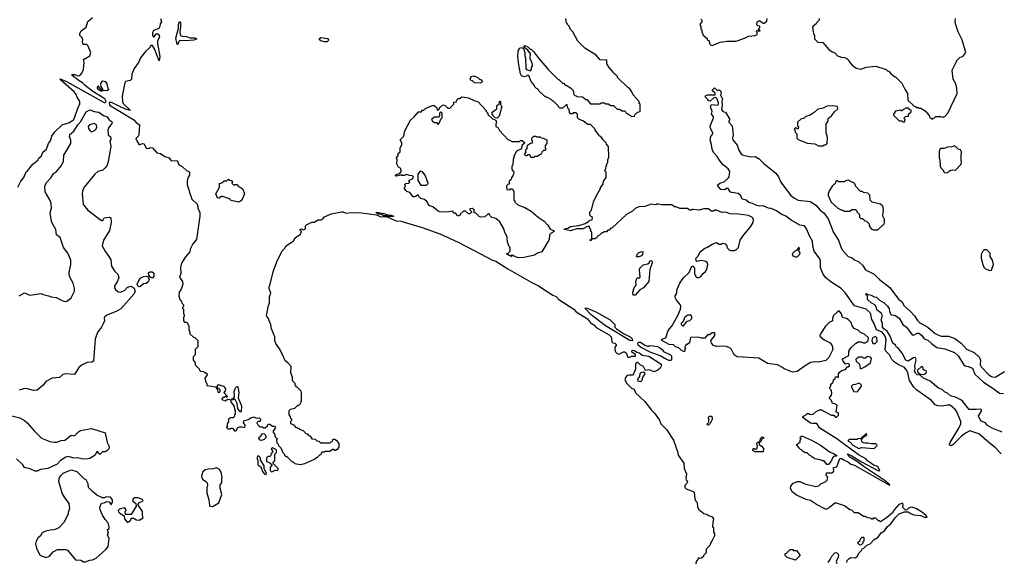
# Model space of a CAD drawing. Extents: x 2210602 to 2357277, y 510288 to 673808.
# Tile 277 of 464: x 2339192 to 2350189, y 568468 to 574530. Entities that reach past the tile are written whole.
import ezdxf

# ---------------------------------------------------------------- set-up
doc = ezdxf.new("R2010")
doc.units = 0

msp = doc.modelspace()

# ---------------------------------------------------------------- linework, layer by layer
at = {"layer": '0CON05XD'}
for points in [[(2339850, 573560), (2339862, 573585), (2339863, 573615), (2339834, 573665), (2339824, 573695), (2339801, 573725), (2339650, 573855), (2339641, 573865), (2339645, 573869), (2339715, 573838), (2340135, 573606), (2340145, 573603), (2340156, 573615), (2340142, 573645), (2340008, 573728), (2339923, 573793), (2339893, 573825), (2339857, 573845), (2339779, 573905), (2339773, 573915), (2339785, 573918), (2339807, 573917), (2339842, 573902), (2339865, 573906), (2339886, 573934), (2339904, 573975), (2339911, 574055), (2339903, 574087), (2339975, 574127), (2339986, 574165), (2339953, 574243), (2339942, 574252), (2339902, 574252), (2339892, 574285), (2339897, 574305), (2339892, 574325), (2339862, 574355), (2339862, 574375), (2339878, 574405), (2339935, 574448), (2339952, 574508), (2340006, 574554)], [(2340763, 574545), (2340777, 574505), (2340762, 574485), (2340757, 574453), (2340745, 574430), (2340685, 574410), (2340674, 574385), (2340674, 574355), (2340685, 574338), (2340695, 574340), (2340717, 574373), (2340735, 574371), (2340751, 574355), (2340752, 574335), (2340732, 574295), (2340731, 574265), (2340758, 574118), (2340748, 574072), (2340699, 574205), (2340675, 574240), (2340655, 574240), (2340640, 574215), (2340598, 574175), (2340541, 574105), (2340520, 574050), (2340470, 573985), (2340445, 573920), (2340442, 573865), (2340425, 573851), (2340375, 573839), (2340366, 573825), (2340336, 573675), (2340340, 573615), (2340346, 573595), (2340430, 573515), (2340375, 573529), (2340216, 573605), (2340190, 573605), (2340195, 573574), (2340344, 573486), (2340465, 573411), (2340492, 573382), (2340530, 573355), (2340523, 573245), (2340519, 573231), (2340493, 573207), (2340490, 573195), (2340500, 573185), (2340500, 573175), (2340525, 573130), (2340565, 573148), (2340582, 573142), (2340605, 573093), (2340625, 573090), (2340655, 573102), (2340675, 573097), (2340725, 573042), (2340765, 573036), (2340812, 573002), (2340860, 572985), (2340883, 572953), (2340950, 572955), (2340970, 572910), (2341008, 572888), (2341054, 572844), (2341080, 572835), (2341088, 572825), (2341087, 572793), (2341068, 572762), (2341061, 572729), (2341062, 572685), (2341114, 572524), (2341177, 572467), (2341181, 572425), (2341202, 572375), (2341202, 572335), (2341167, 572073), (2341127, 572025), (2341096, 571965), (2341093, 571935), (2341045, 571882), (2341000, 571810), (2340986, 571765), (2340990, 571695), (2340978, 571655), (2341010, 571605), (2341012, 571575), (2341000, 571525), (2340972, 571485), (2340968, 571445), (2340982, 571402), (2341000, 571385), (2341002, 571362), (2341020, 571345), (2341020, 571325), (2341010, 571315), (2341010, 571305), (2341020, 571295), (2341020, 571245), (2341030, 571235), (2341030, 571215), (2341020, 571205), (2341020, 571165), (2341032, 571152), (2341055, 571150), (2341070, 571135), (2341070, 571125), (2341080, 571115), (2341080, 571065), (2341090, 571055), (2341092, 571022), (2341132, 570982), (2341148, 570978), (2341180, 570945), (2341180, 570875), (2341150, 570845), (2341150, 570785), (2341130, 570765), (2341130, 570725), (2341150, 570695), (2341152, 570672), (2341198, 570628), (2341200, 570615), (2341212, 570602), (2341245, 570600), (2341255, 570590), (2341268, 570588), (2341288, 570568), (2341260, 570525), (2341270, 570475), (2341280, 570465), (2341282, 570442), (2341378, 570428), (2341400, 570395), (2341403, 570373), (2341415, 570362), (2341430, 570375), (2341430, 570395), (2341415, 570410), (2341400, 570415), (2341400, 570445), (2341405, 570450), (2341425, 570452), (2341467, 570437), (2341490, 570405), (2341487, 570383), (2341470, 570365), (2341510, 570325), (2341510, 570315), (2341505, 570310), (2341495, 570320), (2341485, 570320), (2341475, 570310), (2341462, 570308), (2341450, 570295), (2341450, 570285), (2341485, 570272), (2341515, 570290), (2341538, 570288), (2341550, 570275), (2341550, 570255), (2341577, 570227), (2341587, 570207), (2341590, 570175), (2341600, 570165), (2341600, 570125), (2341590, 570115), (2341588, 570092), (2341575, 570080), (2341545, 570082), (2341523, 570067), (2341522, 570038), (2341510, 570015), (2341510, 569985), (2341502, 569972), (2341515, 569960), (2341545, 569960), (2341553, 569967), (2341567, 569967), (2341595, 569932), (2341609, 569941), (2341627, 569973), (2341645, 569982), (2341673, 569983), (2341708, 569972), (2341710, 570005), (2341692, 570025), (2341695, 570050), (2341745, 570063), (2341775, 570083), (2341805, 570093), (2341835, 570078), (2341865, 570080), (2341880, 570065), (2341878, 570042), (2341855, 570040), (2341842, 570025), (2341850, 570005), (2341875, 569980), (2341905, 569980), (2341915, 569970), (2341935, 569970), (2341958, 569992), (2341965, 570010), (2341985, 570010), (2342015, 569990), (2342038, 569988), (2342050, 569975), (2342020, 569925), (2342040, 569895), (2342042, 569872), (2342070, 569845), (2342060, 569835), (2342062, 569802), (2342078, 569788), (2342082, 569772), (2342108, 569748), (2342130, 569695), (2342150, 569675), (2342150, 569665), (2342165, 569650), (2342175, 569650), (2342235, 569590), (2342245, 569590), (2342265, 569570), (2342325, 569562), (2342375, 569572), (2342485, 569620), (2342505, 569640), (2342515, 569640), (2342542, 569668), (2342558, 569672), (2342562, 569688), (2342575, 569700), (2342595, 569700), (2342605, 569710), (2342655, 569710), (2342685, 569730), (2342695, 569730), (2342705, 569720), (2342725, 569720), (2342735, 569730), (2342748, 569732), (2342750, 569745), (2342760, 569755), (2342760, 569795), (2342735, 569830), (2342725, 569830), (2342715, 569840), (2342695, 569840), (2342682, 569828), (2342678, 569812), (2342665, 569810), (2342655, 569800), (2342555, 569800), (2342538, 569818), (2342515, 569820), (2342495, 569840), (2342462, 569842), (2342438, 569878), (2342425, 569880), (2342408, 569898), (2342392, 569902), (2342360, 569935), (2342322, 569952), (2342315, 569960), (2342302, 569962), (2342295, 569970), (2342285, 569970), (2342258, 569998), (2342220, 570015), (2342220, 570045), (2342230, 570055), (2342230, 570065), (2342220, 570075), (2342218, 570098), (2342200, 570115), (2342200, 570165), (2342215, 570180), (2342265, 570190), (2342295, 570220), (2342305, 570220), (2342328, 570242), (2342330, 570255), (2342340, 570265), (2342340, 570365), (2342335, 570380), (2342295, 570420), (2342280, 570425), (2342280, 570435), (2342270, 570445), (2342270, 570465), (2342240, 570495), (2342240, 570535), (2342220, 570585), (2342222, 570655), (2342188, 570695), (2342158, 570718), (2342138, 570765)], [(2340955, 574250), (2340945, 574270), (2340934, 574325), (2340964, 574435), (2340964, 574475), (2340975, 574510), (2340986, 574494), (2340989, 574455), (2340979, 574385), (2340986, 574355), (2341007, 574347), (2341055, 574343), (2341095, 574327), (2341147, 574327), (2341170, 574315), (2341137, 574303), (2341045, 574293), (2340982, 574298), (2340969, 574285), (2340955, 574250)], [(2345370, 574395), (2345345, 574420), (2345327, 574457), (2345310, 574475), (2345310, 574485), (2345300, 574495), (2345290, 574545)], [(2346800, 574535), (2346810, 574525), (2346810, 574505), (2346790, 574485), (2346790, 574465), (2346800, 574455), (2346800, 574425), (2346810, 574415), (2346810, 574385), (2346820, 574375), (2346822, 574362), (2346868, 574318), (2346870, 574305), (2346888, 574298), (2346900, 574255), (2346910, 574245), (2346925, 574243), (2347015, 574280), (2347095, 574291), (2347185, 574291), (2347217, 574297), (2347305, 574330), (2347333, 574347), (2347407, 574353), (2347428, 574365), (2347430, 574385), (2347420, 574395), (2347425, 574410), (2347435, 574410), (2347445, 574400), (2347460, 574405), (2347440, 574425), (2347458, 574442), (2347458, 574458), (2347435, 574460), (2347423, 574473), (2347430, 574505), (2347455, 574520), (2347495, 574490), (2347505, 574490), (2347538, 574512), (2347540, 574545)], [(2348120, 574545), (2348120, 574525), (2348090, 574495), (2348088, 574482), (2348054, 574456), (2348048, 574445), (2348053, 574393), (2348060, 574365), (2348070, 574355), (2348070, 574315), (2348105, 574280), (2348160, 574275), (2348227, 574197), (2348265, 574170), (2348295, 574158), (2348325, 574128), (2348371, 574111), (2348406, 574106), (2348433, 574093), (2348446, 574086), (2348465, 574050), (2348491, 574021), (2348535, 573990), (2348585, 573978), (2348645, 573998), (2348755, 574012), (2348870, 573975), (2348885, 573960), (2348900, 573955), (2348925, 573920), (2348940, 573915), (2348965, 573890), (2348975, 573890), (2349045, 573820), (2349080, 573745), (2349107, 573707), (2349112, 573632), (2349182, 573562), (2349195, 573560), (2349205, 573550), (2349225, 573550), (2349235, 573540), (2349255, 573540), (2349305, 573510), (2349348, 573458), (2349352, 573442), (2349385, 573420), (2349395, 573430), (2349408, 573432), (2349425, 573450), (2349475, 573450), (2349483, 573443), (2349505, 573440), (2349515, 573450), (2349525, 573450), (2349556, 573484), (2349661, 573705), (2349660, 573765), (2349647, 573815), (2349618, 573865), (2349608, 573965), (2349650, 574055), (2349660, 574065), (2349660, 574075), (2349695, 574110), (2349725, 574120), (2349760, 574165), (2349719, 574305), (2349672, 574395), (2349646, 574474), (2349641, 574515), (2349644, 574545)], [(2348682, 569585), (2348660, 569600), (2348642, 569625), (2348559, 569669), (2348317, 569847), (2348128, 569965), (2348095, 570020), (2348045, 570017), (2348025, 570023), (2347940, 570085), (2347940, 570095), (2347968, 570112), (2347985, 570130), (2348005, 570130), (2348015, 570120), (2348055, 570122), (2348087, 570153), (2348125, 570170), (2348145, 570170), (2348253, 570113), (2348285, 570110), (2348305, 570090), (2348315, 570090), (2348338, 570112), (2348338, 570138), (2348310, 570145), (2348320, 570225), (2348297, 570237), (2348271, 570241), (2348260, 570275), (2348233, 570303), (2348258, 570335), (2348262, 570355), (2348257, 570387), (2348243, 570403), (2348240, 570425), (2348250, 570435), (2348252, 570458), (2348278, 570482), (2348280, 570505), (2348298, 570522), (2348302, 570538), (2348325, 570540), (2348338, 570532), (2348338, 570572), (2348347, 570593), (2348375, 570612), (2348415, 570620), (2348435, 570650), (2348445, 570650), (2348458, 570662), (2348460, 570675), (2348445, 570690), (2348415, 570680), (2348390, 570715), (2348383, 570735), (2348390, 570745), (2348451, 570779), (2348453, 570825), (2348473, 570865), (2348525, 570912), (2348555, 570930), (2348582, 570932), (2348615, 570920), (2348635, 570920), (2348667, 570943), (2348670, 570975), (2348626, 571016), (2348584, 571034), (2348555, 571062), (2348511, 571081), (2348489, 571109), (2348477, 571145), (2348445, 571180), (2348425, 571192), (2348382, 571202), (2348369, 571245), (2348345, 571278), (2348325, 571267), (2348280, 571225), (2348269, 571195), (2348268, 571165), (2348233, 571145), (2348192, 571105), (2348135, 571022), (2348129, 571005), (2348130, 570995), (2348177, 570955), (2348245, 570918), (2348266, 570886), (2348273, 570845), (2348230, 570755), (2348195, 570722), (2348115, 570702), (2348076, 570706), (2348025, 570699), (2347966, 570664), (2347875, 570598), (2347822, 570592), (2347728, 570628), (2347710, 570645), (2347655, 570672), (2347545, 570687), (2347447, 570747), (2347205, 570762), (2347170, 570785), (2347140, 570845), (2347125, 570860), (2347087, 570877), (2347025, 570884), (2346975, 570877), (2346939, 570889), (2346918, 570915), (2346910, 570945), (2346950, 570995), (2346950, 571005), (2346960, 571015), (2346955, 571030), (2346925, 571030), (2346895, 571010), (2346875, 571010), (2346845, 570970), (2346805, 570970), (2346797, 570977), (2346765, 570982), (2346682, 570978), (2346671, 570919), (2346645, 570900), (2346635, 570900), (2346620, 570875), (2346620, 570865), (2346630, 570855), (2346620, 570845), (2346615, 570820), (2346585, 570833), (2346554, 570864), (2346518, 570875), (2346495, 570898), (2346445, 570902), (2346364, 570944), (2346360, 570955), (2346365, 570960), (2346410, 570975), (2346432, 571045), (2346449, 571075), (2346477, 571105), (2346544, 571226), (2346571, 571295), (2346575, 571330), (2346568, 571348), (2346528, 571395), (2346512, 571425), (2346513, 571445), (2346527, 571465), (2346535, 571520), (2346564, 571585), (2346606, 571644), (2346668, 571705), (2346700, 571775), (2346710, 571775), (2346728, 571755), (2346730, 571685), (2346740, 571675), (2346740, 571665), (2346758, 571648), (2346775, 571648), (2346798, 571662), (2346824, 571696), (2346850, 571715), (2346865, 571740), (2346877, 571795), (2346869, 571819), (2346855, 571828), (2346805, 571838), (2346755, 571830), (2346748, 571838), (2346745, 571860), (2346772, 571895), (2346793, 571935), (2346845, 571977), (2346866, 571984), (2346925, 572023), (2346975, 572042), (2347005, 572022), (2347025, 572022), (2347045, 572032), (2347070, 572025), (2347090, 572005), (2347095, 571980), (2347120, 571955), (2347135, 571950), (2347175, 571950), (2347185, 571960), (2347195, 571960), (2347220, 571985), (2347238, 572065), (2347267, 572113), (2347354, 572216), (2347383, 572265), (2347389, 572295), (2347375, 572319), (2347333, 572343), (2347219, 572359), (2347125, 572360), (2347075, 572379), (2347035, 572377), (2346973, 572403), (2346955, 572402), (2346939, 572391), (2346915, 572392), (2346885, 572418), (2346834, 572416), (2346793, 572407), (2346785, 572400), (2346715, 572410), (2346705, 572410), (2346695, 572400), (2346675, 572400), (2346645, 572420), (2346565, 572422), (2346525, 572440), (2346505, 572440), (2346475, 572460), (2346365, 572460), (2346325, 572470), (2346305, 572470), (2346295, 572462), (2346245, 572468), (2346175, 572442), (2346105, 572438), (2346065, 572422), (2346035, 572392), (2345970, 572355), (2345810, 572205), (2345795, 572200), (2345775, 572180), (2345762, 572178), (2345745, 572160), (2345715, 572160), (2345705, 572150), (2345692, 572148), (2345668, 572122), (2345655, 572120), (2345640, 572105), (2345635, 572090), (2345625, 572090), (2345615, 572080), (2345580, 572080), (2345575, 572060), (2345560, 572065), (2345580, 572080), (2345580, 572155), (2345570, 572165), (2345570, 572185), (2345560, 572195), (2345555, 572220), (2345535, 572220), (2345485, 572194), (2345415, 572194), (2345345, 572172), (2345278, 572185), (2345278, 572195), (2345315, 572200), (2345345, 572221), (2345435, 572229), (2345506, 572254), (2345546, 572274), (2345561, 572289), (2345586, 572294), (2345590, 572325), (2345575, 572330), (2345560, 572345), (2345560, 572385), (2345577, 572403), (2345602, 572495), (2345633, 572567), (2345680, 572645), (2345680, 572655), (2345707, 572693), (2345713, 572727), (2345740, 572765), (2345740, 572825), (2345730, 572835), (2345730, 572855), (2345738, 572862), (2345740, 572895), (2345750, 572905), (2345750, 572925), (2345760, 572935), (2345760, 572965), (2345770, 572995), (2345768, 573115), (2345745, 573140), (2345740, 573155), (2345705, 573190), (2345695, 573210), (2345660, 573235), (2345657, 573247), (2345620, 573295), (2345620, 573305), (2345568, 573358), (2345538, 573358), (2345488, 573398), (2345435, 573420), (2345420, 573435), (2345420, 573475), (2345405, 573490), (2345375, 573490), (2345365, 573480), (2345345, 573480), (2345332, 573492), (2345330, 573525), (2345313, 573543), (2345308, 573578), (2345295, 573580), (2345255, 573540), (2345223, 573543), (2345210, 573555), (2345210, 573565), (2345155, 573620), (2345145, 573620), (2345127, 573637), (2345085, 573660), (2345075, 573660), (2345065, 573670), (2345055, 573670), (2344990, 573735), (2344985, 573750), (2344965, 573760), (2344945, 573780), (2344940, 573795), (2344905, 573840), (2344878, 573908), (2344865, 573910), (2344851, 573899), (2344825, 573891), (2344795, 573904), (2344785, 573925), (2344767, 574025), (2344757, 574115), (2344758, 574182), (2344779, 574211), (2344798, 574218), (2344818, 574208), (2344834, 574165), (2344833, 574125), (2344842, 574102), (2344846, 573986), (2344852, 573972), (2344895, 573960), (2344907, 573973), (2344908, 573995), (2344918, 574015), (2344917, 574045), (2344892, 574095), (2344897, 574147), (2344868, 574188), (2344820, 574225), (2344835, 574240), (2344868, 574228), (2344892, 574202), (2344905, 574200), (2344935, 574170), (2344985, 574100), (2345036, 574046), (2345094, 573974), (2345205, 573860), (2345215, 573860), (2345255, 573820), (2345265, 573820), (2345285, 573800), (2345295, 573800), (2345345, 573770), (2345375, 573740), (2345380, 573695), (2345392, 573682), (2345405, 573680), (2345415, 573670), (2345477, 573667), (2345515, 573640), (2345525, 573640), (2345565, 573590), (2345675, 573590), (2345685, 573600), (2345725, 573600), (2345735, 573590), (2345765, 573590), (2345795, 573570), (2345825, 573570), (2345865, 573530), (2345895, 573530), (2345915, 573510), (2345945, 573510), (2345975, 573480), (2345988, 573478), (2346002, 573462), (2346015, 573460), (2346025, 573450), (2346058, 573452), (2346062, 573468), (2346092, 573498), (2346120, 573505), (2346120, 573585), (2346110, 573595), (2346110, 573615), (2346042, 573692), (2346030, 573725), (2346006, 573756), (2345982, 573772), (2345870, 573885), (2345870, 573895), (2345850, 573915), (2345830, 573925), (2345825, 573940), (2345774, 573994), (2345748, 574038), (2345748, 574078), (2345675, 574080), (2345630, 574135), (2345505, 574210), (2345425, 574290), (2345370, 574395)], [(2342625, 574282), (2342592, 574282), (2342554, 574294), (2342540, 574305), (2342539, 574321), (2342555, 574332), (2342628, 574318), (2342640, 574305), (2342638, 574292), (2342625, 574282)], [(2340109, 573731), (2340095, 573733), (2340074, 573745), (2340060, 573765), (2340065, 573790), (2340094, 573754), (2340120, 573740), (2340122, 573755), (2340103, 573783), (2340097, 573805), (2340100, 573825), (2340115, 573843), (2340125, 573847), (2340145, 573839), (2340166, 573815), (2340173, 573775), (2340183, 573755), (2340182, 573745), (2340165, 573734), (2340120, 573740), (2340109, 573731)], [(2344335, 573820), (2344273, 573823), (2344248, 573848), (2344232, 573852), (2344222, 573865), (2344230, 573875), (2344230, 573895), (2344265, 573902), (2344310, 573885), (2344332, 573862), (2344345, 573860), (2344360, 573835), (2344335, 573820)], [(2350154, 569680), (2350085, 569750), (2350015, 569807), (2349904, 569904), (2349805, 569936), (2349755, 569910), (2349712, 569878), (2349615, 569781), (2349595, 569770), (2349581, 569771), (2349576, 569785), (2349584, 569805), (2349680, 569965), (2349702, 570015), (2349702, 570042), (2349654, 570155), (2349641, 570175), (2349585, 570222), (2349555, 570225), (2349495, 570212), (2349445, 570217), (2349415, 570228), (2349375, 570274), (2349212, 570392), (2349177, 570425), (2349128, 570498), (2349112, 570585), (2349101, 570611), (2349069, 570649), (2349015, 570671), (2348957, 570707), (2348931, 570735), (2348905, 570784), (2348864, 570825), (2348857, 570847), (2348870, 570955), (2348859, 570995), (2348825, 571040), (2348762, 571065), (2348735, 571134), (2348709, 571179), (2348699, 571239), (2348689, 571255), (2348645, 571294), (2348515, 571333), (2348413, 571475), (2348365, 571525), (2348250, 571600), (2348195, 571645), (2348167, 571687), (2348136, 571756), (2348134, 571835), (2348128, 571858), (2348065, 571945), (2348051, 572001), (2348046, 572056), (2348013, 572115), (2347980, 572195), (2347958, 572225), (2347906, 572236), (2347809, 572289), (2347750, 572335), (2347698, 572358), (2347645, 572395), (2347585, 572419), (2347554, 572424), (2347495, 572452), (2347455, 572447), (2347424, 572454), (2347377, 572477), (2347335, 572486), (2347305, 572514), (2347260, 572525), (2347245, 572562), (2347217, 572587), (2347140, 572600), (2347128, 572608), (2347105, 572643), (2347095, 572648), (2347065, 572629), (2347024, 572634), (2346988, 572675), (2346988, 572685), (2347012, 572705), (2347060, 572720), (2347105, 572760), (2347116, 572775), (2347124, 572834), (2347103, 572865), (2347049, 572909), (2347015, 572951), (2346982, 573002), (2346942, 573045), (2346924, 573085), (2346920, 573135), (2346904, 573185), (2346910, 573225), (2346933, 573255), (2346933, 573265), (2346906, 573316), (2346905, 573340), (2346940, 573435), (2346939, 573449), (2346918, 573475), (2346927, 573505), (2346907, 573555), (2346918, 573582), (2346986, 573574), (2346997, 573585), (2346997, 573605), (2346978, 573648), (2346965, 573662), (2346945, 573658), (2346905, 573618), (2346880, 573625), (2346880, 573635), (2346850, 573665), (2346852, 573678), (2346875, 573690), (2346958, 573692), (2346958, 573708), (2346930, 573735), (2346930, 573745), (2346953, 573767), (2346985, 573740), (2347005, 573748), (2347020, 573735), (2347026, 573715), (2347020, 573685), (2347042, 573645), (2347034, 573615), (2347039, 573575), (2347029, 573525), (2347044, 573504), (2347075, 573497), (2347122, 573415), (2347110, 573395), (2347112, 573385), (2347148, 573345), (2347160, 573245), (2347152, 573205), (2347158, 573188), (2347205, 573127), (2347223, 573073), (2347246, 573035), (2347255, 573024), (2347274, 573016), (2347355, 572999), (2347405, 573000), (2347450, 572975), (2347505, 572920), (2347635, 572814), (2347666, 572775), (2347693, 572715), (2347801, 572571), (2347846, 572535), (2347886, 572514), (2348025, 572498), (2348085, 572458), (2348132, 572402), (2348173, 572373), (2348220, 572305), (2348282, 572152), (2348336, 572065), (2348361, 571991), (2348379, 571959), (2348445, 571884), (2348489, 571869), (2348517, 571847), (2348564, 571824), (2348605, 571787), (2348640, 571735), (2348735, 571688), (2348795, 571629), (2348909, 571539), (2349005, 571408), (2349048, 571378), (2349068, 571338), (2349136, 571275), (2349185, 571220), (2349218, 571168), (2349245, 571142), (2349333, 571093), (2349415, 571024), (2349445, 571008), (2349485, 570994), (2349565, 570993), (2349635, 570968), (2349707, 570917), (2349765, 570848), (2349853, 570813), (2349912, 570755), (2349921, 570725), (2349918, 570675), (2349930, 570650), (2350015, 570562), (2350045, 570544), (2350075, 570536), (2350095, 570539), (2350189, 570599)], [(2344758, 571868), (2344705, 571890), (2344695, 571900), (2344680, 571895), (2344690, 571885), (2344685, 571880), (2344680, 571890), (2344665, 571892), (2344630, 571915), (2344648, 571922), (2344668, 571942), (2344670, 571985), (2344660, 571995), (2344638, 572045), (2344637, 572097), (2344625, 572130), (2344612, 572145), (2344595, 572200), (2344555, 572270), (2344508, 572308), (2344465, 572320), (2344445, 572340), (2344435, 572360), (2344425, 572360), (2344385, 572328), (2344343, 572323), (2344325, 572330), (2344288, 572368), (2344272, 572372), (2344260, 572385), (2344270, 572395), (2344268, 572405), (2344245, 572420), (2344220, 572415), (2344220, 572405), (2344240, 572385), (2344218, 572362), (2344205, 572360), (2344172, 572392), (2344148, 572392), (2344115, 572360), (2344108, 572342), (2344095, 572338), (2344085, 572340), (2344058, 572368), (2344045, 572370), (2344025, 572390), (2343965, 572378), (2343885, 572383), (2343865, 572390), (2343805, 572440), (2343760, 572455), (2343742, 572495), (2343711, 572521), (2343672, 572532), (2343650, 572555), (2343645, 572570), (2343635, 572570), (2343605, 572550), (2343585, 572550), (2343548, 572598), (2343515, 572610), (2343505, 572620), (2343490, 572645), (2343490, 572655), (2343500, 572665), (2343492, 572688), (2343505, 572700), (2343538, 572702), (2343550, 572715), (2343540, 572725), (2343542, 572738), (2343578, 572752), (2343590, 572765), (2343588, 572778), (2343577, 572787), (2343545, 572788), (2343515, 572800), (2343485, 572790), (2343465, 572790), (2343455, 572800), (2343447, 572793), (2343395, 572782), (2343390, 572785), (2343394, 572796), (2343418, 572808), (2343438, 572812), (2343452, 572835), (2343448, 572868), (2343424, 572884), (2343405, 572920), (2343408, 572965), (2343400, 572985), (2343417, 573013), (2343420, 573035), (2343440, 573055), (2343440, 573095), (2343460, 573135), (2343458, 573155), (2343442, 573188), (2343481, 573229), (2343492, 573288), (2343555, 573408), (2343598, 573445), (2343645, 573500), (2343675, 573500), (2343692, 573518), (2343705, 573520), (2343723, 573537), (2343798, 573572), (2343822, 573572), (2343838, 573558), (2343850, 573545), (2343855, 573520), (2343868, 573522), (2343880, 573535), (2343880, 573545), (2343900, 573565), (2343925, 573578), (2343945, 573570), (2343975, 573540), (2343995, 573540), (2344040, 573585), (2344042, 573608), (2344068, 573612), (2344085, 573650), (2344105, 573650), (2344135, 573667), (2344206, 573656), (2344275, 573622), (2344310, 573615), (2344400, 573515), (2344403, 573503), (2344420, 573485), (2344422, 573472), (2344472, 573422), (2344508, 573408), (2344518, 573385), (2344508, 573362), (2344510, 573335), (2344535, 573320), (2344551, 573291), (2344642, 573192), (2344675, 573180), (2344685, 573170), (2344775, 573170), (2344785, 573180), (2344805, 573180), (2344828, 573158), (2344828, 573152), (2344800, 573125), (2344798, 573092), (2344785, 573080), (2344752, 573068), (2344732, 573048), (2344722, 573025), (2344710, 573005), (2344710, 572985), (2344703, 572977), (2344700, 572905), (2344690, 572895), (2344690, 572855), (2344710, 572825), (2344708, 572805), (2344700, 572785), (2344683, 572767), (2344680, 572745), (2344660, 572725), (2344658, 572692), (2344642, 572688), (2344630, 572675), (2344632, 572632), (2344665, 572630), (2344675, 572640), (2344695, 572640), (2344710, 572605), (2344710, 572515), (2344720, 572505), (2344722, 572492), (2344755, 572460), (2344832, 572432), (2344905, 572390), (2344984, 572324), (2345049, 572279), (2345090, 572235), (2345115, 572188), (2345152, 572175), (2345160, 572165), (2345126, 572144), (2345110, 572125), (2345106, 572074), (2345022, 571935), (2344975, 571920), (2344942, 571898), (2344825, 571872), (2344758, 571868)], [(2344525, 573430), (2344502, 573432), (2344480, 573455), (2344480, 573465), (2344470, 573475), (2344470, 573495), (2344520, 573535), (2344520, 573565), (2344532, 573578), (2344548, 573582), (2344550, 573615), (2344555, 573620), (2344560, 573615), (2344560, 573585), (2344578, 573555), (2344570, 573545), (2344567, 573513), (2344560, 573505), (2344547, 573453), (2344525, 573430)], [(2339171, 572659), (2339203, 572727), (2339237, 572765), (2339265, 572830), (2339279, 572841), (2339337, 572915), (2339395, 572962), (2339407, 572983), (2339435, 573010), (2339451, 573049), (2339490, 573085), (2339512, 573145), (2339536, 573175), (2339552, 573228), (2339585, 573278), (2339666, 573354), (2339748, 573382), (2339798, 573415), (2339850, 573560)], [(2339184, 571446), (2339245, 571478), (2339305, 571452), (2339432, 571472), (2339455, 571458), (2339515, 571446), (2339545, 571432), (2339600, 571425), (2339675, 571390), (2339705, 571383), (2339725, 571390), (2339765, 571421), (2339803, 571497), (2339804, 571525), (2339790, 571585), (2339752, 571652), (2339744, 571685), (2339743, 571705), (2339762, 571795), (2339762, 571845), (2339731, 571921), (2339680, 571985), (2339642, 572095), (2339604, 572125), (2339596, 572185), (2339552, 572265), (2339540, 572320), (2339532, 572375), (2339547, 572423), (2339544, 572475), (2339527, 572517), (2339478, 572605), (2339473, 572675), (2339494, 572716), (2339543, 572765), (2339570, 572810), (2339604, 572835), (2339660, 572900), (2339681, 572949), (2339684, 573015), (2339762, 573148), (2339764, 573185), (2339748, 573225), (2339752, 573248), (2339795, 573285), (2339842, 573355), (2339872, 573388), (2339935, 573500), (2339975, 573521), (2340024, 573504), (2340075, 573496), (2340129, 573459), (2340170, 573445), (2340191, 573411), (2340215, 573398), (2340223, 573385), (2340221, 573369), (2340205, 573350), (2340186, 573324), (2340177, 573295), (2340178, 573255), (2340180, 573245), (2340205, 573222), (2340211, 573205), (2340210, 573190), (2340200, 573175), (2340211, 573115), (2340180, 572945), (2340168, 572905), (2340147, 572873), (2340120, 572850), (2340065, 572834), (2340031, 572805), (2339913, 572657), (2339894, 572615), (2339889, 572585), (2339899, 572465), (2339952, 572402), (2340105, 572288), (2340122, 572288), (2340134, 572316), (2340195, 572324), (2340210, 572315), (2340212, 572265), (2340196, 572175), (2340128, 572065), (2340114, 572005), (2340149, 571935), (2340186, 571885), (2340208, 571848), (2340218, 571775), (2340253, 571715), (2340286, 571686), (2340298, 571648), (2340285, 571608), (2340250, 571555), (2340250, 571535), (2340260, 571515), (2340290, 571490), (2340315, 571486), (2340364, 571506), (2340395, 571541), (2340435, 571552), (2340471, 571531), (2340481, 571495), (2340466, 571464), (2340320, 571300), (2340270, 571270), (2340165, 571230), (2340139, 571205), (2340134, 571195), (2340138, 571165), (2340125, 571133), (2340106, 571095), (2340065, 571041), (2340035, 570965), (2340016, 570714), (2339998, 570702), (2339945, 570701), (2339891, 570675), (2339853, 570645), (2339805, 570566), (2339704, 570574), (2339675, 570565), (2339635, 570531), (2339555, 570525), (2339485, 570486), (2339454, 570445), (2339385, 570392), (2339345, 570388), (2339277, 570407), (2339245, 570409), (2339185, 570391)], [(2343865, 573360), (2343878, 573372), (2343900, 573425), (2343910, 573435), (2343910, 573485), (2343895, 573500), (2343880, 573485), (2343880, 573455), (2343868, 573442), (2343825, 573440), (2343790, 573415), (2343805, 573390), (2343815, 573390), (2343825, 573380), (2343845, 573380), (2343865, 573360)], [(2348165, 573122), (2348175, 573130), (2348195, 573130), (2348210, 573145), (2348212, 573215), (2348198, 573265), (2348200, 573365), (2348220, 573395), (2348220, 573425), (2348260, 573455), (2348291, 573499), (2348325, 573530), (2348330, 573545), (2348325, 573560), (2348275, 573567), (2348208, 573562), (2348167, 573543), (2348105, 573532), (2348066, 573494), (2348020, 573465), (2347973, 573447), (2347952, 573428), (2347915, 573420), (2347880, 573385), (2347880, 573345), (2347890, 573335), (2347888, 573312), (2347875, 573310), (2347865, 573320), (2347855, 573320), (2347840, 573305), (2347850, 573295), (2347852, 573272), (2347870, 573255), (2347870, 573205), (2347885, 573190), (2347985, 573152), (2348072, 573142), (2348115, 573122), (2348165, 573122)], [(2349075, 573390), (2349080, 573415), (2349070, 573425), (2349072, 573438), (2349085, 573450), (2349118, 573452), (2349120, 573475), (2349148, 573502), (2349148, 573518), (2349132, 573522), (2349120, 573540), (2349085, 573540), (2349075, 573530), (2349062, 573528), (2349045, 573510), (2349035, 573510), (2349025, 573520), (2348972, 573508), (2348950, 573475), (2348952, 573462), (2349015, 573400), (2349045, 573400), (2349055, 573390), (2349075, 573390)], [(2340005, 573282), (2340039, 573301), (2340054, 573325), (2340048, 573355), (2340025, 573370), (2339973, 573357), (2339958, 573335), (2339961, 573315), (2339975, 573292), (2339985, 573282), (2340005, 573282)], [(2344935, 572990), (2344902, 572992), (2344898, 573008), (2344885, 573020), (2344865, 573020), (2344855, 573010), (2344845, 573010), (2344830, 573025), (2344850, 573055), (2344840, 573065), (2344860, 573095), (2344862, 573128), (2344895, 573150), (2344920, 573155), (2344920, 573175), (2344910, 573185), (2344912, 573208), (2344935, 573230), (2344955, 573230), (2344965, 573220), (2345005, 573220), (2345015, 573210), (2345037, 573207), (2345078, 573188), (2345080, 573145), (2345060, 573125), (2345060, 573095), (2345068, 573082), (2345055, 573070), (2345042, 573068), (2345022, 573048), (2345020, 573035), (2345008, 573022), (2344992, 573018), (2344975, 573000), (2344945, 573000), (2344935, 572990)], [(2349555, 572820), (2349572, 572838), (2349593, 572847), (2349615, 572852), (2349645, 572850), (2349706, 572915), (2349712, 572945), (2349708, 572955), (2349707, 573005), (2349712, 573055), (2349700, 573075), (2349672, 573082), (2349635, 573120), (2349602, 573108), (2349553, 573107), (2349515, 573090), (2349475, 573090), (2349460, 573065), (2349460, 572985), (2349468, 572965), (2349473, 572893), (2349480, 572875), (2349510, 572845), (2349510, 572835), (2349522, 572822), (2349555, 572820)], [(2343672, 572682), (2343735, 572683), (2343752, 572698), (2343722, 572792), (2343689, 572829), (2343665, 572838), (2343640, 572805), (2343637, 572735), (2343672, 572682)], [(2341635, 572492), (2341555, 572510), (2341535, 572530), (2341455, 572554), (2341445, 572554), (2341415, 572536), (2341405, 572539), (2341392, 572555), (2341383, 572585), (2341425, 572660), (2341422, 572698), (2341451, 572709), (2341475, 572730), (2341505, 572730), (2341525, 572748), (2341538, 572738), (2341558, 572735), (2341568, 572725), (2341562, 572705), (2341585, 572680), (2341595, 572690), (2341615, 572688), (2341637, 572667), (2341665, 572652), (2341682, 572635), (2341702, 572585), (2341672, 572515), (2341658, 572502), (2341635, 572492)], [(2348775, 572182), (2348845, 572250), (2348850, 572265), (2348850, 572305), (2348840, 572315), (2348832, 572345), (2348838, 572405), (2348830, 572445), (2348805, 572470), (2348712, 572492), (2348690, 572515), (2348688, 572568), (2348665, 572590), (2348615, 572600), (2348605, 572610), (2348582, 572612), (2348530, 572665), (2348520, 572695), (2348508, 572708), (2348495, 572710), (2348445, 572738), (2348415, 572730), (2348405, 572720), (2348375, 572718), (2348335, 572720), (2348325, 572730), (2348315, 572730), (2348303, 572717), (2348300, 572695), (2348285, 572690), (2348265, 572670), (2348235, 572620), (2348223, 572587), (2348222, 572565), (2348255, 572490), (2348330, 572425), (2348375, 572400), (2348385, 572400), (2348395, 572390), (2348465, 572390), (2348485, 572410), (2348528, 572408), (2348540, 572395), (2348542, 572382), (2348570, 572355), (2348572, 572322), (2348585, 572310), (2348605, 572310), (2348632, 572282), (2348648, 572278), (2348678, 572248), (2348680, 572225), (2348702, 572192), (2348725, 572182), (2348775, 572182)], [(2342138, 570765), (2342101, 570841), (2342053, 570913), (2342040, 570945), (2342042, 570985), (2342003, 571075), (2341998, 571125), (2341978, 571165), (2341972, 571192), (2341953, 571213), (2341950, 571225), (2341972, 571335), (2341983, 571365), (2341982, 571435), (2341996, 571475), (2341977, 571525), (2341977, 571545), (2341986, 571564), (2342026, 571724), (2342064, 571826), (2342124, 571946), (2342153, 571977), (2342167, 572003), (2342249, 572061), (2342267, 572093), (2342328, 572135), (2342338, 572165), (2342325, 572180), (2342325, 572190), (2342342, 572192), (2342355, 572182), (2342370, 572185), (2342382, 572195), (2342382, 572225), (2342395, 572238), (2342454, 572266), (2342485, 572268), (2342520, 572295), (2342557, 572293), (2342575, 572302), (2342595, 572327), (2342672, 572362), (2342785, 572384), (2342805, 572383), (2342835, 572370), (2342895, 572376), (2342945, 572371), (2342985, 572374), (2343175, 572348), (2343225, 572327), (2343275, 572330), (2343305, 572322), (2343395, 572284), (2343448, 572278), (2343685, 572209), (2343885, 572139), (2344090, 572045), (2344340, 571915), (2344472, 571845), (2344511, 571831), (2344645, 571746), (2344905, 571596), (2344986, 571556), (2345145, 571454), (2345185, 571436), (2345214, 571404), (2345380, 571295), (2345405, 571267), (2345535, 571189), (2345565, 571143), (2345605, 571119), (2345630, 571090), (2345775, 571010), (2345796, 570985), (2345805, 570930), (2345815, 570920), (2345840, 570915), (2345852, 570902), (2345852, 570888), (2345838, 570872), (2345838, 570845), (2345845, 570820), (2345865, 570802), (2345885, 570792), (2345935, 570820), (2345945, 570820), (2345967, 570807), (2345985, 570760), (2346005, 570760), (2346028, 570772), (2346065, 570770), (2346070, 570775), (2346068, 570788), (2346027, 570817), (2346034, 570836), (2346060, 570835), (2346086, 570816), (2346115, 570808), (2346145, 570780), (2346219, 570769), (2346355, 570680), (2346360, 570665), (2346345, 570638), (2346318, 570615), (2346275, 570596), (2346225, 570619), (2346182, 570612), (2346158, 570655), (2346122, 570672), (2346095, 570700), (2346085, 570700), (2346070, 570685), (2346068, 570625), (2346048, 570572), (2346035, 570558), (2345995, 570560), (2345976, 570554), (2345959, 570531), (2345950, 570505), (2345972, 570465), (2346023, 570415), (2346055, 570401), (2346070, 570360), (2346173, 570265), (2346249, 570169), (2346283, 570133), (2346336, 570055), (2346354, 570015), (2346415, 569951), (2346494, 569834), (2346540, 569705), (2346547, 569665), (2346608, 569575), (2346612, 569515), (2346640, 569455), (2346630, 569405), (2346635, 569390), (2346650, 569375), (2346640, 569345), (2346622, 569325), (2346620, 569305), (2346635, 569290), (2346715, 569258), (2346726, 569246), (2346733, 569175), (2346745, 569150), (2346760, 569135), (2346762, 569085), (2346777, 569057), (2346833, 569013), (2346867, 569007), (2346885, 568990), (2346927, 568977), (2346942, 568955), (2346932, 568915), (2346930, 568865), (2346940, 568855), (2346940, 568805), (2346952, 568785), (2346952, 568765), (2346927, 568713), (2346913, 568697), (2346900, 568655), (2346860, 568615), (2346860, 568575), (2346830, 568545), (2346828, 568532), (2346808, 568512), (2346785, 568510), (2346772, 568518), (2346770, 568505), (2346747, 568475), (2346745, 568450)], [(2343365, 572330), (2343295, 572330), (2343288, 572338), (2343255, 572340), (2343235, 572352), (2343198, 572358), (2343170, 572375), (2343204, 572376), (2343227, 572367), (2343260, 572365), (2343298, 572348), (2343340, 572345), (2343368, 572335), (2343365, 572330)], [(2347855, 571880), (2347875, 571882), (2347905, 571910), (2347910, 571925), (2347890, 571955), (2347900, 571965), (2347895, 571988), (2347868, 571952), (2347850, 571945), (2347820, 571915), (2347825, 571890), (2347855, 571880)], [(2350025, 571726), (2350045, 571732), (2350068, 571795), (2350056, 571845), (2350032, 571885), (2350032, 571922), (2349995, 571960), (2349965, 571960), (2349950, 571945), (2349930, 571905), (2349929, 571865), (2349948, 571795), (2349960, 571765), (2349980, 571745), (2350025, 571726)], [(2346042, 571452), (2346038, 571485), (2346053, 571535), (2346077, 571563), (2346073, 571605), (2346085, 571640), (2346095, 571650), (2346105, 571640), (2346120, 571655), (2346113, 571735), (2346118, 571755), (2346155, 571790), (2346209, 571801), (2346222, 571815), (2346230, 571835), (2346245, 571840), (2346255, 571830), (2346257, 571815), (2346231, 571739), (2346220, 571605), (2346159, 571535), (2346118, 571512), (2346065, 571452), (2346042, 571452)], [(2346085, 571880), (2346080, 571885), (2346092, 571915), (2346105, 571928), (2346145, 571940), (2346150, 571935), (2346148, 571905), (2346135, 571892), (2346105, 571882), (2346085, 571880)], [(2340535, 571546), (2340515, 571550), (2340504, 571574), (2340526, 571624), (2340546, 571644), (2340575, 571660), (2340605, 571666), (2340628, 571658), (2340638, 571625), (2340625, 571601), (2340605, 571584), (2340573, 571577), (2340545, 571551), (2340535, 571546)], [(2340675, 571643), (2340652, 571652), (2340634, 571674), (2340630, 571700), (2340645, 571714), (2340672, 571712), (2340688, 571698), (2340690, 571665), (2340675, 571643)], [(2350163, 569922), (2350052, 569965), (2350000, 569995), (2349980, 570025), (2349931, 570045), (2349900, 570095), (2349900, 570105), (2349932, 570155), (2349933, 570173), (2349918, 570178), (2349875, 570175), (2349795, 570176), (2349725, 570264), (2349702, 570282), (2349645, 570311), (2349589, 570329), (2349555, 570357), (2349522, 570372), (2349495, 570397), (2349455, 570413), (2349360, 570490), (2349286, 570525), (2349247, 570557), (2349215, 570563), (2349195, 570579), (2349186, 570605), (2349192, 570625), (2349189, 570665), (2349204, 570725), (2349196, 570756), (2349175, 570752), (2349115, 570715), (2349090, 570725), (2349046, 570805), (2349005, 570858), (2348985, 570870), (2348973, 570893), (2348945, 570917), (2348911, 571001), (2348879, 571049), (2348843, 571075), (2348829, 571095), (2348827, 571135), (2348813, 571175), (2348828, 571225), (2348815, 571250), (2348765, 571288), (2348758, 571325), (2348743, 571343), (2348700, 571365), (2348667, 571395), (2348660, 571405), (2348662, 571442), (2348640, 571465), (2348645, 571470), (2348655, 571468), (2348668, 571458), (2348702, 571452), (2348735, 571432), (2348761, 571431), (2348796, 571396), (2348846, 571366), (2348885, 571329), (2348902, 571302), (2348907, 571267), (2348924, 571234), (2348965, 571229), (2349015, 571194), (2349056, 571126), (2349095, 571095), (2349160, 571010), (2349175, 571006), (2349215, 571027), (2349235, 571026), (2349265, 571004), (2349295, 570965), (2349335, 570951), (2349374, 570914), (2349435, 570869), (2349525, 570853), (2349631, 570811), (2349675, 570775), (2349735, 570673), (2349752, 570662), (2349785, 570657), (2349835, 570635), (2349858, 570568), (2349955, 570480), (2350062, 570415), (2350135, 570359), (2350179, 570355)], [(2346035, 570943), (2346005, 570945), (2345735, 571110), (2345575, 571231), (2345508, 571305), (2345510, 571310), (2345535, 571306), (2345635, 571264), (2345787, 571175), (2345838, 571125), (2345840, 571095), (2345858, 571075), (2345934, 571024), (2346008, 570988), (2346031, 570965), (2346035, 570943)], [(2346605, 571110), (2346645, 571160), (2346675, 571170), (2346698, 571192), (2346700, 571215), (2346688, 571228), (2346655, 571230), (2346620, 571205), (2346598, 571152), (2346580, 571135), (2346580, 571125), (2346595, 571110), (2346605, 571110)], [(2348721, 570911), (2348745, 570913), (2348770, 570935), (2348766, 570976), (2348749, 570989), (2348716, 570974), (2348709, 570945), (2348721, 570911)], [(2346445, 570723), (2346415, 570732), (2346346, 570776), (2346235, 570814), (2346125, 570871), (2346098, 570895), (2346094, 570915), (2346105, 570926), (2346125, 570926), (2346175, 570893), (2346204, 570884), (2346217, 570883), (2346225, 570890), (2346265, 570886), (2346315, 570877), (2346341, 570865), (2346367, 570845), (2346382, 570822), (2346462, 570785), (2346472, 570775), (2346472, 570728), (2346465, 570723), (2346445, 570723)], [(2348585, 570630), (2348595, 570632), (2348630, 570650), (2348695, 570695), (2348706, 570745), (2348695, 570760), (2348665, 570768), (2348635, 570750), (2348615, 570750), (2348605, 570760), (2348565, 570760), (2348532, 570738), (2348533, 570713), (2348573, 570683), (2348578, 570638), (2348585, 570630)], [(2349285, 570564), (2349313, 570577), (2349320, 570595), (2349315, 570608), (2349287, 570617), (2349280, 570645), (2349265, 570654), (2349218, 570615), (2349218, 570595), (2349249, 570569), (2349285, 570564)], [(2346125, 570484), (2346100, 570490), (2346096, 570515), (2346118, 570545), (2346122, 570578), (2346131, 570589), (2346157, 570597), (2346169, 570589), (2346170, 570565), (2346149, 570535), (2346140, 570500), (2346125, 570484)], [(2341665, 570150), (2341655, 570150), (2341628, 570185), (2341622, 570242), (2341600, 570285), (2341595, 570290), (2341565, 570280), (2341560, 570285), (2341560, 570295), (2341578, 570302), (2341592, 570318), (2341588, 570375), (2341603, 570417), (2341615, 570430), (2341627, 570427), (2341640, 570365), (2341632, 570305), (2341668, 570215), (2341665, 570150)], [(2348545, 570372), (2348558, 570382), (2348594, 570435), (2348590, 570455), (2348565, 570470), (2348525, 570453), (2348495, 570452), (2348480, 570435), (2348480, 570425), (2348507, 570377), (2348545, 570372)], [(2338995, 570129), (2339195, 570080), (2339245, 570053), (2339277, 570027), (2339352, 569935), (2339434, 569854), (2339528, 569818), (2339575, 569808), (2339605, 569811), (2339655, 569829), (2339696, 569834), (2339765, 569888), (2339805, 569882), (2339851, 569929), (2339871, 569939), (2339995, 569963), (2340147, 569915), (2340168, 569805), (2340192, 569762), (2340188, 569735), (2340165, 569712), (2340145, 569702), (2340115, 569700), (2340085, 569672), (2340065, 569700), (2340055, 569700), (2340045, 569690), (2340036, 569664), (2339975, 569627), (2339955, 569622), (2339905, 569621), (2339835, 569636), (2339795, 569632), (2339735, 569651), (2339706, 569644), (2339645, 569603), (2339610, 569565), (2339505, 569514), (2339425, 569506), (2339385, 569487), (2339365, 569486), (2339297, 569517), (2339258, 569522), (2339245, 569527), (2339225, 569556), (2339155, 569624)], [(2346885, 570000), (2346870, 570005), (2346872, 570018), (2346890, 570035), (2346890, 570075), (2346880, 570085), (2346895, 570100), (2346915, 570100), (2346927, 570087), (2346927, 570063), (2346905, 570020), (2346885, 570000)], [(2341895, 569833), (2341927, 569843), (2341950, 569865), (2341940, 569875), (2341940, 569885), (2341922, 569902), (2341892, 569898), (2341880, 569875), (2341860, 569855), (2341870, 569835), (2341895, 569833)], [(2347495, 569700), (2347405, 569700), (2347380, 569715), (2347385, 569740), (2347395, 569740), (2347405, 569730), (2347415, 569730), (2347425, 569740), (2347432, 569765), (2347430, 569785), (2347420, 569795), (2347435, 569810), (2347450, 569810), (2347460, 569825), (2347465, 569850), (2347485, 569868), (2347500, 569865), (2347500, 569855), (2347482, 569838), (2347465, 569810), (2347450, 569810), (2347450, 569785), (2347476, 569766), (2347498, 569738), (2347495, 569700)], [(2348225, 569560), (2348205, 569560), (2348175, 569600), (2348155, 569600), (2348145, 569610), (2348073, 569623), (2348058, 569638), (2348045, 569640), (2348027, 569657), (2348015, 569660), (2347985, 569690), (2347965, 569690), (2347955, 569700), (2347945, 569700), (2347918, 569728), (2347905, 569730), (2347898, 569748), (2347870, 569775), (2347870, 569785), (2347910, 569815), (2347910, 569835), (2347920, 569845), (2347910, 569855), (2347912, 569868), (2347923, 569877), (2347935, 569877), (2348035, 569834), (2348137, 569777), (2348245, 569698), (2348280, 569685), (2348310, 569665), (2348318, 569652), (2348282, 569648), (2348270, 569635), (2348260, 569605), (2348225, 569560)], [(2348735, 569740), (2348765, 569770), (2348767, 569777), (2348755, 569792), (2348705, 569790), (2348665, 569800), (2348635, 569797), (2348612, 569802), (2348596, 569816), (2348592, 569838), (2348620, 569870), (2348648, 569885), (2348652, 569895), (2348647, 569907), (2348585, 569850), (2348553, 569847), (2348545, 569840), (2348455, 569840), (2348440, 569825), (2348468, 569808), (2348498, 569775), (2348565, 569740), (2348595, 569752), (2348735, 569740)], [(2342005, 569480), (2342015, 569482), (2342045, 569498), (2342067, 569493), (2342080, 569505), (2342080, 569515), (2342020, 569575), (2342040, 569605), (2342040, 569675), (2342060, 569695), (2342060, 569725), (2342022, 569742), (2342015, 569750), (2342000, 569735), (2342020, 569705), (2342000, 569685), (2341998, 569662), (2341985, 569650), (2341962, 569648), (2341950, 569635), (2341950, 569595), (2341985, 569580), (2342010, 569555), (2341990, 569525), (2341990, 569495), (2342005, 569480)], [(2341945, 569450), (2341950, 569465), (2341923, 569513), (2341922, 569545), (2341883, 569613), (2341880, 569635), (2341855, 569660), (2341842, 569635), (2341850, 569605), (2341850, 569555), (2341884, 569534), (2341903, 569483), (2341924, 569454), (2341945, 569450)], [(2348430, 568465), (2348433, 568487), (2348452, 568508), (2348475, 568520), (2348522, 568518), (2348545, 568532), (2348567, 568573), (2348595, 568600), (2348605, 568620), (2348620, 568625), (2348652, 568658), (2348690, 568675), (2348736, 568724), (2348780, 568750), (2348815, 568798), (2348850, 568820), (2348885, 568868), (2348923, 568897), (2348968, 568965), (2349015, 569008), (2349075, 569030), (2349115, 569030), (2349148, 569008), (2349178, 568998), (2349255, 568992), (2349305, 568970), (2349327, 568973), (2349313, 568995), (2349265, 569032), (2349206, 569066), (2349165, 569080), (2349145, 569082), (2349113, 569067), (2349098, 569052), (2349085, 569050), (2349053, 569083), (2349060, 569105), (2349055, 569130), (2349012, 569115), (2348957, 569055), (2348938, 569022), (2348872, 568965), (2348805, 568920), (2348795, 568930), (2348782, 568932), (2348755, 568960), (2348725, 568960), (2348715, 568950), (2348705, 568950), (2348695, 568960), (2348663, 568963), (2348635, 568980), (2348615, 568980), (2348555, 569020), (2348515, 569020), (2348485, 569050), (2348462, 569052), (2348405, 569100), (2348315, 569128), (2348295, 569128), (2348234, 569076), (2348205, 569062), (2348193, 569063), (2348092, 569112), (2348025, 569157), (2347975, 569170), (2347866, 569216), (2347819, 569255), (2347802, 569295), (2347803, 569317), (2347830, 569350), (2347878, 569372), (2347905, 569372), (2347960, 569345), (2348085, 569314), (2348118, 569322), (2348142, 569348), (2348190, 569365), (2348210, 569385), (2348218, 569415), (2348200, 569445), (2348202, 569468), (2348265, 569468), (2348275, 569472), (2348283, 569487), (2348280, 569525), (2348318, 569535), (2348353, 569627), (2348375, 569629), (2348399, 569609), (2348438, 569595), (2348474, 569564), (2348515, 569552), (2348905, 569330), (2348910, 569335), (2348900, 569345), (2348848, 569385), (2348623, 569533), (2348539, 569599), (2348464, 569644), (2348432, 569675), (2348445, 569676), (2348487, 569657), (2348595, 569589), (2348775, 569494), (2348800, 569490), (2348775, 569538), (2348735, 569550), (2348682, 569585)], [(2339925, 568472), (2339975, 568490), (2340006, 568494), (2340045, 568512), (2340155, 568610), (2340178, 568645), (2340192, 568735), (2340172, 568775), (2340182, 568795), (2340172, 568835), (2340190, 568845), (2340190, 568865), (2340178, 568908), (2340146, 568946), (2340116, 568996), (2340090, 569055), (2340087, 569083), (2340105, 569130), (2340135, 569132), (2340165, 569148), (2340190, 569145), (2340215, 569110), (2340228, 569145), (2340228, 569165), (2340205, 569197), (2340165, 569200), (2340135, 569188), (2340117, 569187), (2340055, 569218), (2340005, 569257), (2339960, 569305), (2339958, 569345), (2339935, 569388), (2339910, 569400), (2339835, 569478), (2339775, 569497), (2339745, 569491), (2339675, 569459), (2339646, 569435), (2339634, 569415), (2339624, 569374), (2339665, 569233), (2339687, 569195), (2339741, 569125), (2339748, 569068), (2339733, 569025), (2339732, 569005), (2339686, 568914), (2339629, 568851), (2339575, 568830), (2339532, 568828), (2339484, 568816), (2339444, 568796), (2339425, 568763), (2339394, 568736), (2339376, 568705), (2339369, 568675), (2339380, 568625), (2339414, 568555), (2339425, 568543), (2339485, 568521), (2339525, 568537), (2339566, 568584), (2339615, 568611), (2339705, 568612), (2339724, 568604), (2339815, 568497), (2339875, 568492), (2339905, 568472), (2339925, 568472)], [(2341345, 569090), (2341415, 569132), (2341450, 569225), (2341430, 569295), (2341432, 569335), (2341450, 569355), (2341448, 569405), (2341452, 569415), (2341442, 569475), (2341423, 569503), (2341385, 569522), (2341358, 569512), (2341295, 569510), (2341265, 569500), (2341234, 569476), (2341223, 569425), (2341235, 569397), (2341272, 569372), (2341284, 569355), (2341288, 569335), (2341281, 569295), (2341282, 569245), (2341303, 569165), (2341310, 569105), (2341316, 569096), (2341345, 569090)], [(2340395, 568912), (2340430, 568935), (2340435, 568960), (2340465, 568960), (2340493, 568943), (2340525, 568940), (2340570, 568965), (2340562, 568985), (2340563, 569035), (2340510, 569115), (2340530, 569135), (2340565, 569150), (2340570, 569155), (2340565, 569168), (2340513, 569187), (2340475, 569188), (2340458, 569175), (2340450, 569155), (2340488, 569125), (2340492, 569095), (2340435, 569000), (2340372, 569002), (2340370, 569035), (2340380, 569045), (2340372, 569065), (2340357, 569077), (2340308, 569062), (2340292, 569048), (2340295, 569030), (2340310, 569015), (2340358, 568988), (2340362, 568955), (2340395, 568912)], [(2348585, 568660), (2348572, 568662), (2348550, 568685), (2348578, 568712), (2348582, 568728), (2348602, 568748), (2348615, 568750), (2348620, 568745), (2348620, 568705), (2348610, 568695), (2348608, 568682), (2348585, 568660)], [(2347855, 568490), (2347762, 568522), (2347740, 568545), (2347740, 568565), (2347755, 568570), (2347795, 568610), (2347825, 568610), (2347835, 568600), (2347868, 568598), (2347890, 568575), (2347892, 568562), (2347910, 568545), (2347855, 568490)], [(2348223, 568465), (2348242, 568498), (2348262, 568535), (2348295, 568572), (2348315, 568578), (2348338, 568555), (2348332, 568525), (2348312, 568475), (2348318, 568455)]]:
    msp.add_lwpolyline(points, dxfattribs=at)

doc.saveas('drawing.dxf')
